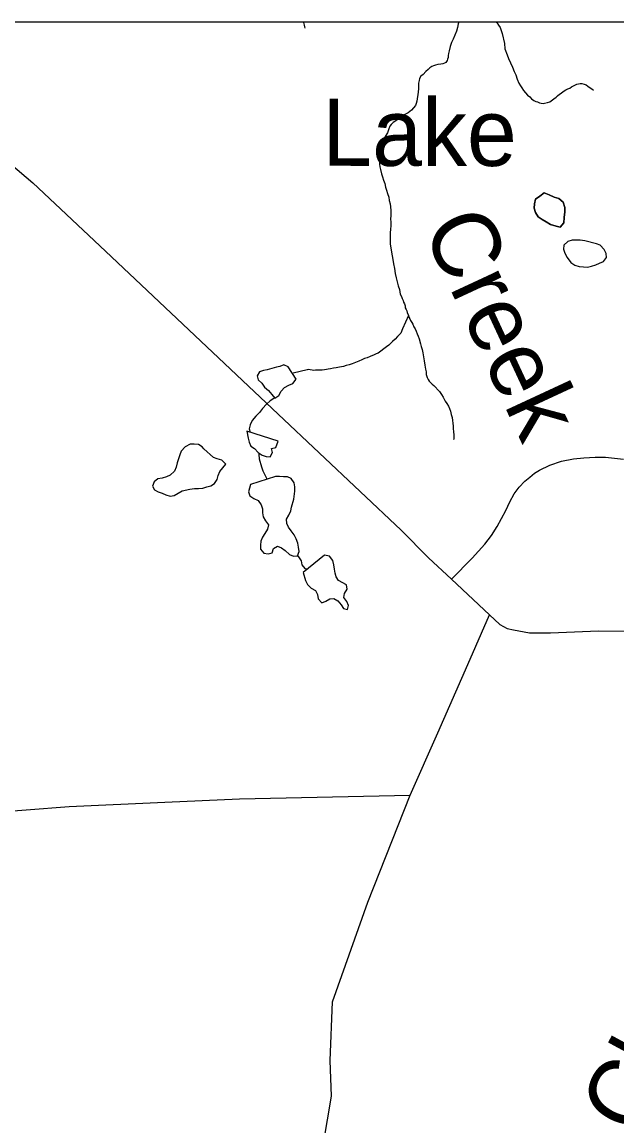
# Model space of a CAD drawing. Extents: x 103424 to 290657, y 38711 to 110967.
# Drawn here: x 214247.237 to 214247.656, y 40214.322 to 40215.101 of the extents above; entities that cross this region are included whole.
import ezdxf

# ---------------------------------------------------------------- set-up
doc = ezdxf.new("R2010")
doc.units = 0
for name, color, linetype in [('GM_X_City_Street', 7, 'Continuous'), ('GM_X_Corporation', 7, 'Continuous'), ('GM_X_County_Road', 7, 'Continuous'), ('GM_X_Minor_Lake', 7, 'Continuous'), ('GM_X_Minor_Lake_Text', 7, 'Continuous'), ('GM_X_Minor_River', 7, 'Continuous'), ('GM_X_Minor_River_Text', 7, 'Continuous')]:
    doc.layers.add(name, color=color, linetype=linetype)

msp = doc.modelspace()

# ---------------------------------------------------------------- linework, layer by layer
at = {"layer": 'GM_X_City_Street'}
for points in [[(214247.41501, 40214.03942), (214247.41422, 40214.08162), (214247.42126, 40214.12835), (214247.43764, 40214.22921), (214247.44256, 40214.26853), (214247.44938, 40214.30918), (214247.45484, 40214.34261), (214247.454, 40214.3679), (214247.4557, 40214.40933), (214247.4805, 40214.47972), (214247.51036, 40214.55517), (214247.53, 40214.59921), (214247.55109, 40214.64753), (214247.56632, 40214.68259)], [(214246.49626, 40214.51568), (214246.87404, 40214.5198), (214246.90936, 40214.52071), (214246.91024, 40214.52073), (214246.97855, 40214.5265), (214247.03705, 40214.53133), (214247.10922, 40214.53665), (214247.14814, 40214.53777), (214247.26987, 40214.5472), (214247.33728, 40214.55045), (214247.39007, 40214.55264), (214247.51036, 40214.55517)]]:
    msp.add_lwpolyline(points, dxfattribs=at)
at = {"layer": 'GM_X_Corporation'}
for points in [[(214247.88425, 40215.10125), (214246.35258, 40215.10125), (214246.35258, 40213.74302), (214246.50862, 40213.74676), (214247.49304, 40213.75527), (214247.63273, 40213.75746), (214247.88095, 40213.75762), (214247.88494, 40213.98106), (214247.88525, 40214.01696), (214247.8863, 40214.63438), (214247.88621, 40214.66416), (214247.88593, 40214.68485)], [(214247.88203, 40215.10125), (214246.35258, 40215.10125), (214246.35258, 40213.73749), (214247.49304, 40213.75527), (214247.63273, 40213.75746), (214247.88095, 40213.75762), (214247.88261, 40214.4628)], [(214247.88425, 40215.10125), (214246.35258, 40215.10125), (214246.35258, 40213.74302), (214246.50862, 40213.74676), (214247.49304, 40213.75527), (214247.63273, 40213.75746), (214247.88095, 40213.75762), (214247.88494, 40213.98106), (214247.88525, 40214.01696), (214247.8863, 40214.63438), (214247.88621, 40214.66416), (214247.88593, 40214.68485)]]:
    msp.add_lwpolyline(points, close=True, dxfattribs=at)
at = {"layer": 'GM_X_County_Road'}
for points in [[(214247.1089, 40215.10125), (214247.12148, 40215.09064), (214247.22833, 40215.0011), (214247.2441, 40214.9878), (214247.29538, 40214.93945), (214247.41726, 40214.82428), (214247.50398, 40214.74242), (214247.52333, 40214.72293), (214247.53969, 40214.7079), (214247.56632, 40214.68259)], [(214247.53969, 40214.7079), (214247.55412, 40214.72264), (214247.56305, 40214.73261), (214247.56781, 40214.73871), (214247.5718, 40214.74497), (214247.57806, 40214.75637), (214247.58078, 40214.7625), (214247.58393, 40214.7682), (214247.58733, 40214.77271), (214247.59133, 40214.77705), (214247.59482, 40214.77994), (214247.59813, 40214.78267), (214247.60179, 40214.78479), (214247.60894, 40214.78837), (214247.61727, 40214.79118), (214247.62562, 40214.79288), (214247.63304, 40214.79347), (214247.64091, 40214.79407), (214247.64818, 40214.79407), (214247.6611, 40214.79258)], [(214247.56632, 40214.68259), (214247.57371, 40214.67577), (214247.57898, 40214.67293), (214247.58343, 40214.67199), (214247.59455, 40214.67), (214247.60029, 40214.66989), (214247.60954, 40214.66989), (214247.64337, 40214.67129), (214247.71583, 40214.67031), (214247.79896, 40214.66591), (214247.88631, 40214.66389)]]:
    msp.add_lwpolyline(points, dxfattribs=at)
at = {"layer": 'GM_X_Minor_Lake'}
for p, q in [((214247.41737, 40214.80517), (214247.39511, 40214.81234)), ((214247.45009, 40214.72481), (214247.43493, 40214.71249))]:
    msp.add_line(p, q, dxfattribs=at)
for points in [[(214247.63369, 40214.94678), (214247.63364, 40214.94678), (214247.63042, 40214.94715), (214247.62758, 40214.94732), (214247.62474, 40214.94731), (214247.62172, 40214.94634), (214247.61889, 40214.94367), (214247.61872, 40214.94083), (214247.61968, 40214.93798), (214247.62121, 40214.93496), (214247.62388, 40214.93156), (214247.62674, 40214.92948)], [(214247.62674, 40214.92948), (214247.62977, 40214.92855), (214247.6328, 40214.92838), (214247.63564, 40214.9282), (214247.63848, 40214.92879), (214247.6415, 40214.92975), (214247.64415, 40214.93109), (214247.64679, 40214.93225), (214247.64905, 40214.93491), (214247.64865, 40214.93776), (214247.64731, 40214.9406), (214247.64464, 40214.94362), (214247.64199, 40214.94474), (214247.63369, 40214.94678)], [(214247.41612, 40214.85754), (214247.40958, 40214.8557), (214247.40693, 40214.8553), (214247.4041, 40214.85434), (214247.40241, 40214.85149), (214247.40318, 40214.84864)], [(214247.43002, 40214.8491), (214247.42434, 40214.85786), (214247.4213, 40214.85917), (214247.41847, 40214.85802), (214247.41612, 40214.85754)], [(214247.40318, 40214.84864), (214247.40585, 40214.84619), (214247.40776, 40214.84335), (214247.41042, 40214.84109), (214247.41271, 40214.83826), (214247.415, 40214.83561), (214247.41783, 40214.83753), (214247.41932, 40214.84057), (214247.42177, 40214.84324), (214247.42479, 40214.84477), (214247.42762, 40214.84611), (214247.43002, 40214.8491)], [(214247.39511, 40214.81234), (214247.39603, 40214.80744), (214247.3968, 40214.8046), (214247.39796, 40214.80176), (214247.40062, 40214.80006), (214247.4031, 40214.79723), (214247.40595, 40214.79535), (214247.40879, 40214.79441), (214247.41163, 40214.79424), (214247.41332, 40214.79728), (214247.41255, 40214.80012), (214247.41557, 40214.8009), (214247.41737, 40214.80517)], [(214247.35513, 40214.80324), (214247.35157, 40214.80133), (214247.34893, 40214.79828), (214247.34781, 40214.79561), (214247.34595, 40214.78991), (214247.34521, 40214.78687), (214247.34409, 40214.78402), (214247.34108, 40214.78116), (214247.33843, 40214.78001), (214247.33541, 40214.77923), (214247.33238, 40214.77865), (214247.32974, 40214.77655), (214247.32862, 40214.77351), (214247.32996, 40214.77086), (214247.33262, 40214.76954), (214247.33547, 40214.76861), (214247.33812, 40214.76748), (214247.34097, 40214.76655), (214247.344, 40214.76695)], [(214247.36491, 40214.79989), (214247.36369, 40214.8012), (214247.36102, 40214.80289), (214247.35799, 40214.80326), (214247.35513, 40214.80324)], [(214247.344, 40214.76695), (214247.34664, 40214.76867), (214247.34966, 40214.7702), (214247.35495, 40214.77137), (214247.35817, 40214.77176), (214247.36101, 40214.77197), (214247.36404, 40214.77217), (214247.36706, 40214.77295), (214247.36971, 40214.77372), (214247.37235, 40214.77544), (214247.37423, 40214.7783), (214247.37497, 40214.78115), (214247.37609, 40214.78381), (214247.37816, 40214.78648), (214247.38042, 40214.78914), (214247.37756, 40214.79178), (214247.37434, 40214.79291), (214247.37168, 40214.79384), (214247.36491, 40214.79989)], [(214247.4071, 40214.7261), (214247.41013, 40214.72574), (214247.41297, 40214.72651), (214247.41408, 40214.72937), (214247.41692, 40214.73109), (214247.41957, 40214.72996), (214247.42223, 40214.72808), (214247.42528, 40214.72525), (214247.42813, 40214.72413), (214247.43097, 40214.72433), (214247.43209, 40214.72737), (214247.43169, 40214.73041), (214247.43111, 40214.73325), (214247.42995, 40214.73628), (214247.42861, 40214.73912), (214247.42651, 40214.74195), (214247.4246, 40214.7446), (214247.42345, 40214.74725), (214247.42306, 40214.75028), (214247.42474, 40214.75314), (214247.42624, 40214.75599), (214247.42679, 40214.75865), (214247.42828, 40214.76435), (214247.429, 40214.77004), (214247.42917, 40214.77308), (214247.42859, 40214.77592), (214247.42649, 40214.77895), (214247.42383, 40214.78007), (214247.42099, 40214.78006), (214247.41834, 40214.78023), (214247.4155, 40214.78041), (214247.39777, 40214.7747)], [(214247.39777, 40214.7747), (214247.39699, 40214.77215), (214247.39644, 40214.7695), (214247.3974, 40214.76665), (214247.40006, 40214.76477), (214247.4031, 40214.76327), (214247.4052, 40214.76043), (214247.40616, 40214.75759), (214247.40618, 40214.75456), (214247.40676, 40214.7519), (214247.40829, 40214.74907), (214247.41058, 40214.74623), (214247.40984, 40214.74319), (214247.40796, 40214.74015), (214247.40628, 40214.73748), (214247.40515, 40214.73463), (214247.40479, 40214.73178), (214247.40481, 40214.72894), (214247.4071, 40214.7261)], [(214247.43493, 40214.71249), (214247.43656, 40214.70691), (214247.43809, 40214.70407), (214247.44057, 40214.70142), (214247.4436, 40214.69973), (214247.44495, 40214.69708), (214247.44553, 40214.69405), (214247.4482, 40214.69122), (214247.45103, 40214.69218), (214247.45367, 40214.6939), (214247.45651, 40214.69411), (214247.45936, 40214.6926), (214247.46165, 40214.68977), (214247.46337, 40214.68712), (214247.46621, 40214.68638), (214247.46696, 40214.68923), (214247.4658, 40214.69207), (214247.4637, 40214.6949), (214247.46407, 40214.69775), (214247.46594, 40214.7008), (214247.46555, 40214.70383), (214247.45985, 40214.70684), (214247.45813, 40214.70948), (214247.45755, 40214.71214), (214247.45696, 40214.71498), (214247.45657, 40214.71801), (214247.45598, 40214.72105), (214247.4535, 40214.72407), (214247.45009, 40214.72481)]]:
    msp.add_lwpolyline(points, dxfattribs=at)
at = {"layer": 'GM_X_Minor_River'}
for points in [[(214247.43505, 40215.10125), (214247.43512, 40215.101), (214247.43552, 40215.10006), (214247.43554, 40215.09911), (214247.43594, 40215.09778), (214247.43614, 40215.09684), (214247.43614, 40215.09702), (214247.43614, 40215.09684)], [(214247.54479, 40215.10125), (214247.54437, 40215.10011), (214247.54385, 40215.09744), (214247.54313, 40215.09477), (214247.54204, 40215.0919), (214247.54075, 40215.08922), (214247.53965, 40215.08673), (214247.53875, 40215.08406), (214247.53804, 40215.08101), (214247.5375, 40215.0791), (214247.53734, 40215.07757), (214247.53717, 40215.07624)], [(214247.57119, 40215.10125), (214247.57153, 40215.10088), (214247.57289, 40215.099), (214247.57387, 40215.09731), (214247.57466, 40215.09523), (214247.57545, 40215.09315), (214247.57709, 40215.08613), (214247.57734, 40215.08234), (214247.57893, 40215.07817), (214247.57992, 40215.07553), (214247.5813, 40215.07251), (214247.58269, 40215.06929), (214247.58387, 40215.06646), (214247.58505, 40215.064), (214247.58605, 40215.06098), (214247.58724, 40215.05814), (214247.58822, 40215.05626), (214247.58919, 40215.05475), (214247.59036, 40215.05286), (214247.59172, 40215.05117), (214247.59327, 40215.04967), (214247.59481, 40215.04836), (214247.59616, 40215.04705), (214247.5977, 40215.04594), (214247.59923, 40215.0452), (214247.60037, 40215.04483), (214247.60171, 40215.04428), (214247.60286, 40215.04392), (214247.60438, 40215.04375), (214247.60533, 40215.04395), (214247.60741, 40215.04455), (214247.60892, 40215.04496), (214247.61005, 40215.04554), (214247.61099, 40215.04632), (214247.61193, 40215.04709), (214247.61343, 40215.04825), (214247.61436, 40215.04922), (214247.61586, 40215.05038), (214247.61699, 40215.05116), (214247.6183, 40215.05213), (214247.62037, 40215.0533), (214247.62169, 40215.05408), (214247.62301, 40215.05467), (214247.62433, 40215.05545), (214247.62621, 40215.05643), (214247.62809, 40215.0574), (214247.62923, 40215.05761), (214247.63037, 40215.05782), (214247.6317, 40215.05784), (214247.63322, 40215.05748), (214247.63475, 40215.05693), (214247.63591, 40215.056), (214247.63745, 40215.05488), (214247.6386, 40215.05413), (214247.63985, 40215.05324)], [(214247.53717, 40215.07624), (214247.53681, 40215.07509), (214247.53663, 40215.07414), (214247.53551, 40215.07279), (214247.53457, 40215.07221), (214247.53344, 40215.07181), (214247.53211, 40215.0716), (214247.53003, 40215.07119), (214247.52833, 40215.07079), (214247.52701, 40215.07039), (214247.52568, 40215.0698), (214247.52437, 40215.06902), (214247.52306, 40215.06786), (214247.52156, 40215.06632), (214247.5197, 40215.0642), (214247.51801, 40215.06303), (214247.51708, 40215.0615), (214247.51673, 40215.05997), (214247.51638, 40215.05807), (214247.5164, 40215.05655), (214247.51625, 40215.05426), (214247.5161, 40215.05179), (214247.51507, 40215.04531), (214247.51471, 40215.04378), (214247.51417, 40215.04225), (214247.51286, 40215.04071), (214247.51137, 40215.03898), (214247.50912, 40215.03724), (214247.50667, 40215.03587), (214247.5046, 40215.0347), (214247.50235, 40215.03315), (214247.50028, 40215.0316), (214247.49841, 40215.03024), (214247.4971, 40215.02889), (214247.49617, 40215.02773), (214247.49544, 40215.02582), (214247.49434, 40215.02314), (214247.49287, 40215.02046), (214247.49177, 40215.01797), (214247.49124, 40215.01549), (214247.49052, 40215.01282), (214247.4898, 40215.01034), (214247.48909, 40215.00786), (214247.48875, 40215.00538), (214247.48878, 40215.0031), (214247.48882, 40215.00101), (214247.48904, 40214.99892), (214247.48945, 40214.99702), (214247.49026, 40214.99399), (214247.49087, 40214.99191), (214247.49166, 40214.98964), (214247.49246, 40214.98718), (214247.49307, 40214.98472), (214247.49368, 40214.98244), (214247.49448, 40214.98017), (214247.49528, 40214.97771), (214247.4957, 40214.97525), (214247.49631, 40214.97279), (214247.49653, 40214.9707), (214247.49676, 40214.96823), (214247.4968, 40214.96633), (214247.49683, 40214.96443), (214247.49667, 40214.96233), (214247.49671, 40214.95986), (214247.49675, 40214.95739), (214247.4966, 40214.95492), (214247.49626, 40214.95244), (214247.4963, 40214.95035), (214247.49633, 40214.94845), (214247.49636, 40214.94636), (214247.4964, 40214.94446), (214247.49767, 40214.93611), (214247.4981, 40214.93346), (214247.49871, 40214.93061), (214247.49934, 40214.9272), (214247.49996, 40214.92378), (214247.50059, 40214.92056), (214247.5012, 40214.91772), (214247.50201, 40214.91507), (214247.50281, 40214.91242), (214247.50343, 40214.90919), (214247.50422, 40214.9075), (214247.50481, 40214.90598), (214247.50541, 40214.90466), (214247.50581, 40214.90353), (214247.5064, 40214.9022), (214247.5068, 40214.90088), (214247.50701, 40214.89955), (214247.5076, 40214.89823), (214247.508, 40214.89728), (214247.5084, 40214.89615), (214247.50919, 40214.89407), (214247.50959, 40214.89293), (214247.51018, 40214.89161), (214247.51077, 40214.89048), (214247.51155, 40214.88916), (214247.51233, 40214.88784), (214247.51312, 40214.88614), (214247.5139, 40214.88463), (214247.51469, 40214.88293), (214247.51548, 40214.88104)], [(214247.60861, 40214.97926), (214247.60501, 40214.98058), (214247.60198, 40214.97828), (214247.59896, 40214.97618), (214247.59821, 40214.97295), (214247.59803, 40214.96991), (214247.59879, 40214.96669), (214247.60069, 40214.96366), (214247.60353, 40214.96177), (214247.60637, 40214.96008), (214247.60959, 40214.9582)], [(214247.60861, 40214.97926), (214247.61202, 40214.97757), (214247.61542, 40214.97664), (214247.61846, 40214.974), (214247.6196, 40214.97021), (214247.6196, 40214.96717), (214247.61923, 40214.96318), (214247.61886, 40214.95938), (214247.61622, 40214.95652), (214247.61338, 40214.95707), (214247.60959, 40214.9582), (214247.60637, 40214.96008), (214247.60353, 40214.96177), (214247.60069, 40214.96366), (214247.59879, 40214.96669), (214247.59803, 40214.96991), (214247.59821, 40214.97295), (214247.59896, 40214.97618), (214247.60198, 40214.97828), (214247.60501, 40214.98058), (214247.60861, 40214.97926)], [(214247.60959, 40214.9582), (214247.61338, 40214.95707), (214247.61622, 40214.95652), (214247.61886, 40214.95938), (214247.61923, 40214.96318), (214247.6196, 40214.96717), (214247.6196, 40214.97021), (214247.61846, 40214.974), (214247.61542, 40214.97664), (214247.61202, 40214.97757), (214247.60861, 40214.97926)], [(214247.50919, 40214.89407), (214247.50498, 40214.8845), (214247.50388, 40214.88163), (214247.50146, 40214.87912), (214247.49978, 40214.8772), (214247.49809, 40214.87565), (214247.4966, 40214.8743), (214247.49529, 40214.87314), (214247.49379, 40214.87179), (214247.48797, 40214.86752), (214247.48646, 40214.86693), (214247.48514, 40214.86615), (214247.48231, 40214.86497), (214247.48004, 40214.86417), (214247.47815, 40214.86358), (214247.47627, 40214.86279), (214247.47419, 40214.86181), (214247.47193, 40214.86082), (214247.46948, 40214.85984), (214247.4674, 40214.85924), (214247.46532, 40214.85864), (214247.46343, 40214.85804), (214247.46191, 40214.85783), (214247.46059, 40214.85743), (214247.45831, 40214.85701), (214247.45642, 40214.8568), (214247.45434, 40214.85639), (214247.45263, 40214.85617), (214247.4513, 40214.85596), (214247.44998, 40214.85575), (214247.44827, 40214.85554), (214247.44675, 40214.85552), (214247.44371, 40214.85547), (214247.44238, 40214.85526), (214247.44124, 40214.85544), (214247.43991, 40214.85561), (214247.43839, 40214.85578), (214247.43782, 40214.85577), (214247.42786, 40214.85326)], [(214247.51548, 40214.88104), (214247.51608, 40214.87953), (214247.51668, 40214.87744), (214247.51769, 40214.87404), (214247.51829, 40214.87214), (214247.51889, 40214.87006), (214247.51931, 40214.86759), (214247.51993, 40214.86494), (214247.52036, 40214.86191), (214247.52079, 40214.85887), (214247.52121, 40214.85621), (214247.52162, 40214.85413), (214247.52184, 40214.85242), (214247.52245, 40214.85015), (214247.52304, 40214.84883), (214247.52382, 40214.8477), (214247.52478, 40214.84676), (214247.52594, 40214.84564), (214247.5271, 40214.84451), (214247.53116, 40214.84039), (214247.53252, 40214.83832), (214247.5337, 40214.83624), (214247.53507, 40214.8336), (214247.53643, 40214.83191), (214247.53741, 40214.83002), (214247.5382, 40214.82832), (214247.5388, 40214.82643), (214247.5394, 40214.82416), (214247.54001, 40214.82207), (214247.54023, 40214.81998), (214247.54046, 40214.8179), (214247.54068, 40214.81581), (214247.5409, 40214.81391), (214247.54093, 40214.81201), (214247.54116, 40214.80954), (214247.54119, 40214.80783), (214247.54121, 40214.80669), (214247.54121, 40214.80669), (214247.54102, 40214.8065)], [(214247.41485, 40214.83578), (214247.4116, 40214.8337), (214247.40896, 40214.83141), (214247.40614, 40214.82836), (214247.40407, 40214.8255), (214247.40162, 40214.82283), (214247.39899, 40214.81978), (214247.39749, 40214.81693), (214247.39694, 40214.81408), (214247.39744, 40214.81159)], [(214247.40376, 40214.79679), (214247.40367, 40214.7959), (214247.40388, 40214.79287), (214247.40542, 40214.78719), (214247.40639, 40214.78435), (214247.40921, 40214.77878)], [(214247.43105, 40214.72457), (214247.43173, 40214.72357), (214247.43345, 40214.72074), (214247.43403, 40214.7179), (214247.43613, 40214.71525), (214247.43818, 40214.71512)]]:
    msp.add_lwpolyline(points, dxfattribs=at)

# ---------------------------------------------------------------- texts
at = {"layer": 'GM_X_Minor_Lake_Text'}
msp.add_text('Lake', height=0.047382, rotation=359.95966, dxfattribs=at).set_placement((214247.44834, 40214.99974))
at = {"layer": 'GM_X_Minor_River_Text'}
for s, height, rotation, p in [('Creek', 0.047381, 294.91958, (214247.51853, 40214.95579)), ('Chagrin', 0.047376, 61.40254, (214247.66989, 40214.31277))]:
    msp.add_text(s, height=height, rotation=rotation, dxfattribs=at).set_placement(p)

doc.saveas('drawing.dxf')
